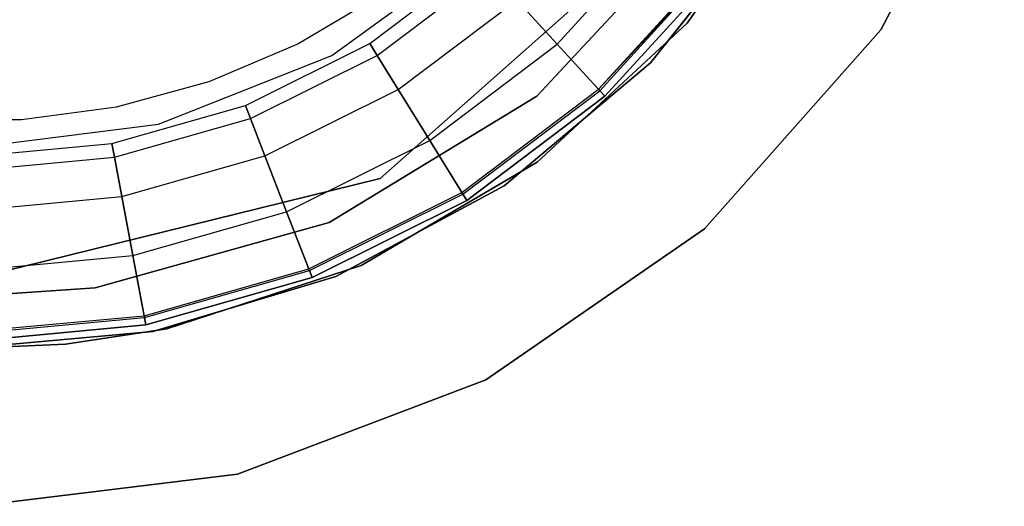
# Model space of a CAD drawing. Extents: x 0.3 to 7.1, y -3.38 to 3.38.
# Tile 410 of 604: x 3.72 to 4.29, y -0.63 to -0.35. Entities that reach past the tile are written whole.
import ezdxf

# ---------------------------------------------------------------- set-up
doc = ezdxf.new("R2010")
doc.units = 0
doc.header["$LTSCALE"] = 2.54
doc.layers.get('0').update_dxf_attribs({"linetype": 'CONTINUOUS'})

# ---------------------------------------------------------------- blocks, each defined once
blk = doc.blocks.new('SINGLES_AVVSTL_STL')
at = {"color": 0}
for p, q in [((4.21478, -0.35788, 164.411), (4.28536, -0.2234, 164.411)), ((4.28536, -0.2234, 164.511), (4.21478, -0.35788, 164.511)), ((4.28536, -0.2234, 164.511), (4.21478, -0.35788, 164.511)), ((4.21478, -0.35788, 164.411), (4.28536, -0.2234, 164.411)), ((4.17062, -0.2581, 61.72336), (4.10405, -0.35403, 61.72336)), ((4.10405, -0.35403, 61.52336), (4.17062, -0.2581, 61.52336)), ((4.10405, -0.35403, 61.52336), (4.17062, -0.2581, 61.52336)), ((4.17062, -0.2581, 61.72336), (4.10405, -0.35403, 61.72336)), ((3.92866, -0.44273, 11.22336), (4.10779, -0.28403, 11.22336)), ((4.10779, -0.28403, 61.72336), (3.92866, -0.44273, 61.72336)), ((3.92866, -0.44273, 11.22336), (4.10779, -0.28403, 11.22336)), ((4.10779, -0.28403, 61.72336), (3.92866, -0.44273, 61.72336)), ((4.15107, -0.29116, 54.83894), (4.08315, -0.37675, 54.83894)), ((4.08315, -0.37675, 54.63894), (4.15107, -0.29116, 54.63894)), ((4.08315, -0.37675, 54.63894), (4.15107, -0.29116, 54.63894)), ((4.15107, -0.29116, 54.83894), (4.08315, -0.37675, 54.83894)), ((4.15107, -0.29117, 20.47364), (4.08315, -0.37675, 20.47364)), ((4.08315, -0.37675, 20.27364), (4.15107, -0.29117, 20.27364)), ((4.08315, -0.37675, 20.27364), (4.15107, -0.29117, 20.27364)), ((4.15107, -0.29117, 20.47364), (4.08315, -0.37675, 20.47364)), ((4.11295, -0.29411, 18.5), (4.01815, -0.39561, 18.5)), ((4.01815, -0.39561, 18.35), (4.11295, -0.29411, 18.35)), ((4.01815, -0.39561, 18.35), (4.11295, -0.29411, 18.35)), ((4.11295, -0.29411, 18.5), (4.01815, -0.39561, 18.5)), ((4.02986, -0.3659, 164.30803), (4.09142, -0.29838, 164.30803)), ((4.02986, -0.3659, 164.30803), (4.09142, -0.29838, 164.30803)), ((4.02986, -0.3659, 164.50297), (4.09142, -0.29838, 164.50297)), ((4.02986, -0.3659, 164.50297), (4.09142, -0.29838, 164.50297)), ((3.90104, -0.37243, 61.88777), (3.98723, -0.30981, 61.88777)), ((3.90104, -0.37243, 61.96777), (3.98723, -0.30981, 61.96777)), ((3.90104, -0.37243, 61.88777), (3.98723, -0.30981, 61.88777)), ((3.90104, -0.37243, 61.96777), (3.98723, -0.30981, 61.96777)), ((3.92266, -0.36559, 164.40551), (3.98599, -0.31777, 164.40551)), ((3.92266, -0.36559, 164.40551), (3.98599, -0.31777, 164.40551)), ((4.05345, -0.39177, 164.40427), (4.11936, -0.31948, 164.40427)), ((4.05345, -0.39177, 164.40427), (4.11936, -0.31948, 164.40427)), ((4.05345, -0.39177, 164.40427), (4.1202, -0.32012, 164.40894)), ((4.05417, -0.39256, 164.40894), (4.1202, -0.32012, 164.40894)), ((3.92689, -0.37242, 164.36512), (3.9914, -0.32371, 164.36512)), ((3.92689, -0.37242, 164.36512), (3.9914, -0.32371, 164.36512)), ((3.92689, -0.37242, 164.44587), (3.9914, -0.32371, 164.44587)), ((3.92689, -0.37242, 164.44587), (3.9914, -0.32371, 164.44587)), ((4.12364, -0.32271, 164.4), (4.05706, -0.39574, 164.4)), ((4.05706, -0.39574, 164.3), (4.12364, -0.32271, 164.3)), ((4.12364, -0.32271, 164.511), (4.05706, -0.39574, 164.511)), ((4.05706, -0.39574, 164.3), (4.12364, -0.32271, 164.3)), ((4.12364, -0.32271, 164.511), (4.05706, -0.39574, 164.511)), ((4.05706, -0.39574, 164.411), (4.12364, -0.32271, 164.411)), ((4.05706, -0.39574, 164.411), (4.12364, -0.32271, 164.411)), ((4.12364, -0.32271, 164.4), (4.05706, -0.39574, 164.4)), ((3.88121, -0.36593, 61.92863), (3.92834, -0.33802, 61.92863)), ((3.88121, -0.36593, 61.92863), (3.92834, -0.33802, 61.92863)), ((3.88121, -0.36593, 61.78864), (3.92834, -0.33802, 61.78864)), ((3.88121, -0.36593, 61.78864), (3.92834, -0.33802, 61.78864)), ((3.93893, -0.39186, 164.3309), (4.0068, -0.34061, 164.3309)), ((3.93893, -0.39186, 164.3309), (4.0068, -0.34061, 164.3309)), ((3.93893, -0.39186, 164.4801), (4.0068, -0.34061, 164.4801)), ((3.93893, -0.39186, 164.4801), (4.0068, -0.34061, 164.4801)), ((4.0068, -0.34061, 164.3309), (4.02986, -0.3659, 164.30803)), ((4.0068, -0.34061, 164.3309), (4.02986, -0.3659, 164.30803)), ((4.02986, -0.3659, 164.50297), (4.0068, -0.34061, 164.4801)), ((4.02986, -0.3659, 164.50297), (4.0068, -0.34061, 164.4801)), ((4.10405, -0.35403, 61.72336), (4.01841, -0.43341, 61.72336)), ((4.01841, -0.43341, 61.52336), (4.10405, -0.35403, 61.52336)), ((4.01841, -0.43341, 61.52336), (4.10405, -0.35403, 61.52336)), ((4.10405, -0.35403, 61.72336), (4.01841, -0.43341, 61.72336)), ((4.10405, -0.35403, 61.52336), (4.10405, -0.35403, 61.72336)), ((4.10405, -0.35403, 61.52336), (4.10405, -0.35403, 61.72336)), ((4.11407, -0.47156, 164.411), (4.21478, -0.35788, 164.411)), ((4.21478, -0.35788, 164.511), (4.11407, -0.47156, 164.511)), ((4.21478, -0.35788, 164.511), (4.11407, -0.47156, 164.511)), ((4.11407, -0.47156, 164.411), (4.21478, -0.35788, 164.411)), ((4.21478, -0.35788, 164.411), (4.21478, -0.35788, 164.511)), ((4.21478, -0.35788, 164.411), (4.21478, -0.35788, 164.511)), ((3.85163, -0.40096, 164.40551), (3.92266, -0.36559, 164.40551)), ((3.85163, -0.40096, 164.40551), (3.92266, -0.36559, 164.40551)), ((3.92266, -0.36559, 164.40551), (3.92689, -0.37242, 164.36512)), ((3.92266, -0.36559, 164.40551), (3.92689, -0.37242, 164.36512)), ((3.92689, -0.37242, 164.44587), (3.92266, -0.36559, 164.40551)), ((3.92689, -0.37242, 164.44587), (3.92266, -0.36559, 164.40551)), ((3.83079, -0.38731, 61.92863), (3.88121, -0.36593, 61.92863)), ((3.83079, -0.38731, 61.92863), (3.88121, -0.36593, 61.92863)), ((3.83079, -0.38731, 61.78864), (3.88121, -0.36593, 61.78864)), ((3.83079, -0.38731, 61.78864), (3.88121, -0.36593, 61.78864)), ((3.88121, -0.36593, 61.92863), (3.88121, -0.36593, 61.78864)), ((3.88121, -0.36593, 61.92863), (3.88121, -0.36593, 61.78864)), ((3.95695, -0.42096, 164.30803), (4.02986, -0.3659, 164.30803)), ((3.95695, -0.42096, 164.30803), (4.02986, -0.3659, 164.30803)), ((3.95695, -0.42096, 164.50297), (4.02986, -0.3659, 164.50297)), ((3.95695, -0.42096, 164.50297), (4.02986, -0.3659, 164.50297)), ((4.02986, -0.3659, 164.30803), (4.05706, -0.39574, 164.3)), ((4.02986, -0.3659, 164.30803), (4.05706, -0.39574, 164.3)), ((4.05706, -0.39574, 164.511), (4.02986, -0.3659, 164.50297)), ((4.05706, -0.39574, 164.511), (4.02986, -0.3659, 164.50297)), ((3.80199, -0.41164, 61.88777), (3.90104, -0.37243, 61.88777)), ((3.80199, -0.41164, 61.96777), (3.90104, -0.37243, 61.96777)), ((3.80199, -0.41164, 61.88777), (3.90104, -0.37243, 61.88777)), ((3.80199, -0.41164, 61.96777), (3.90104, -0.37243, 61.96777)), ((3.85453, -0.40845, 164.36512), (3.92689, -0.37242, 164.36512)), ((3.85453, -0.40845, 164.36512), (3.92689, -0.37242, 164.36512)), ((3.85453, -0.40845, 164.44587), (3.92689, -0.37242, 164.44587)), ((3.85453, -0.40845, 164.44587), (3.92689, -0.37242, 164.44587)), ((3.90104, -0.37243, 61.96777), (3.90104, -0.37243, 61.88777)), ((3.90104, -0.37243, 61.96777), (3.90104, -0.37243, 61.88777)), ((3.92689, -0.37242, 164.36512), (3.93893, -0.39186, 164.3309)), ((3.92689, -0.37242, 164.36512), (3.93893, -0.39186, 164.3309)), ((3.93893, -0.39186, 164.4801), (3.92689, -0.37242, 164.44587)), ((3.93893, -0.39186, 164.4801), (3.92689, -0.37242, 164.44587)), ((4.08315, -0.37675, 54.83894), (3.9994, -0.44691, 54.83894)), ((3.9994, -0.44691, 54.63894), (4.08315, -0.37675, 54.63894)), ((3.9994, -0.44691, 54.63894), (4.08315, -0.37675, 54.63894)), ((4.08315, -0.37675, 54.83894), (3.9994, -0.44691, 54.83894)), ((4.08315, -0.37675, 20.47364), (3.9994, -0.44691, 20.47364)), ((3.9994, -0.44691, 20.27364), (4.08315, -0.37675, 20.27364)), ((3.9994, -0.44691, 20.27364), (4.08315, -0.37675, 20.27364)), ((4.08315, -0.37675, 20.47364), (3.9994, -0.44691, 20.47364)), ((4.08315, -0.37675, 54.63894), (4.08315, -0.37675, 54.83894)), ((4.08315, -0.37675, 54.63894), (4.08315, -0.37675, 54.83894)), ((4.08315, -0.37675, 20.27364), (4.08315, -0.37675, 20.47364)), ((4.08315, -0.37675, 20.27364), (4.08315, -0.37675, 20.47364)), ((3.77796, -0.40178, 61.92863), (3.83079, -0.38731, 61.92863)), ((3.77796, -0.40178, 61.92863), (3.83079, -0.38731, 61.92863)), ((3.77796, -0.40178, 61.78864), (3.83079, -0.38731, 61.78864)), ((3.77796, -0.40178, 61.78864), (3.83079, -0.38731, 61.78864)), ((3.83079, -0.38731, 61.92863), (3.83079, -0.38731, 61.78864)), ((3.83079, -0.38731, 61.92863), (3.83079, -0.38731, 61.78864)), ((3.86279, -0.42977, 164.3309), (3.93893, -0.39186, 164.3309)), ((3.86279, -0.42977, 164.3309), (3.93893, -0.39186, 164.3309)), ((3.86279, -0.42977, 164.4801), (3.93893, -0.39186, 164.4801)), ((3.86279, -0.42977, 164.4801), (3.93893, -0.39186, 164.4801)), ((3.93893, -0.39186, 164.3309), (3.95695, -0.42096, 164.30803)), ((3.93893, -0.39186, 164.3309), (3.95695, -0.42096, 164.30803)), ((3.95695, -0.42096, 164.50297), (3.93893, -0.39186, 164.4801)), ((3.95695, -0.42096, 164.50297), (3.93893, -0.39186, 164.4801)), ((3.97538, -0.45073, 164.40427), (4.05345, -0.39177, 164.40427)), ((3.97538, -0.45073, 164.40427), (4.05345, -0.39177, 164.40427)), ((3.97594, -0.45163, 164.40894), (4.05417, -0.39256, 164.40894)), ((3.97594, -0.45163, 164.40894), (4.05417, -0.39256, 164.40894)), ((4.05345, -0.39177, 164.40427), (4.05417, -0.39256, 164.40894)), ((4.05706, -0.39574, 164.4), (4.05345, -0.39177, 164.40427)), ((4.05706, -0.39574, 164.4), (4.05345, -0.39177, 164.40427)), ((4.05417, -0.39256, 164.40894), (4.05706, -0.39574, 164.411)), ((4.05417, -0.39256, 164.40894), (4.05706, -0.39574, 164.411)), ((4.01815, -0.39561, 18.5), (3.89948, -0.46778, 18.5)), ((3.89948, -0.46778, 18.35), (4.01815, -0.39561, 18.35)), ((3.89948, -0.46778, 18.35), (4.01815, -0.39561, 18.35)), ((4.01815, -0.39561, 18.5), (3.89948, -0.46778, 18.5)), ((4.05706, -0.39574, 164.4), (3.9782, -0.45529, 164.4)), ((3.9782, -0.45529, 164.3), (4.05706, -0.39574, 164.3)), ((4.05706, -0.39574, 164.511), (3.9782, -0.45529, 164.511)), ((3.9782, -0.45529, 164.3), (4.05706, -0.39574, 164.3)), ((4.05706, -0.39574, 164.511), (3.9782, -0.45529, 164.511)), ((3.9782, -0.45529, 164.411), (4.05706, -0.39574, 164.411)), ((3.9782, -0.45529, 164.411), (4.05706, -0.39574, 164.411)), ((4.05706, -0.39574, 164.4), (3.9782, -0.45529, 164.4)), ((4.01815, -0.39561, 18.35), (4.01815, -0.39561, 18.5)), ((4.01815, -0.39561, 18.35), (4.01815, -0.39561, 18.5)), ((3.72368, -0.40908, 61.92863), (3.77796, -0.40178, 61.92863)), ((3.72368, -0.40908, 61.92863), (3.77796, -0.40178, 61.92863)), ((3.72368, -0.40908, 61.78864), (3.77796, -0.40178, 61.78864)), ((3.72368, -0.40908, 61.78864), (3.77796, -0.40178, 61.78864)), ((3.77531, -0.42268, 164.40551), (3.85163, -0.40096, 164.40551)), ((3.77531, -0.42268, 164.40551), (3.85163, -0.40096, 164.40551)), ((3.77796, -0.40178, 61.92863), (3.77796, -0.40178, 61.78864)), ((3.77796, -0.40178, 61.92863), (3.77796, -0.40178, 61.78864)), ((3.85163, -0.40096, 164.40551), (3.85453, -0.40845, 164.36512)), ((3.85163, -0.40096, 164.40551), (3.85453, -0.40845, 164.36512)), ((3.85453, -0.40845, 164.44587), (3.85163, -0.40096, 164.40551)), ((3.85453, -0.40845, 164.44587), (3.85163, -0.40096, 164.40551)), ((3.66891, -0.40908, 61.92863), (3.72368, -0.40908, 61.92863)), ((3.66891, -0.40908, 61.92863), (3.72368, -0.40908, 61.92863)), ((3.66891, -0.40908, 61.78864), (3.72368, -0.40908, 61.78864)), ((3.66891, -0.40908, 61.78864), (3.72368, -0.40908, 61.78864)), ((3.72368, -0.40908, 61.92863), (3.72368, -0.40908, 61.78864)), ((3.72368, -0.40908, 61.92863), (3.72368, -0.40908, 61.78864)), ((3.77679, -0.43057, 164.36512), (3.85453, -0.40845, 164.36512)), ((3.77679, -0.43057, 164.36512), (3.85453, -0.40845, 164.36512)), ((3.77679, -0.43057, 164.44587), (3.85453, -0.40845, 164.44587)), ((3.77679, -0.43057, 164.44587), (3.85453, -0.40845, 164.44587)), ((3.85453, -0.40845, 164.36512), (3.86279, -0.42977, 164.3309)), ((3.85453, -0.40845, 164.36512), (3.86279, -0.42977, 164.3309)), ((3.86279, -0.42977, 164.4801), (3.85453, -0.40845, 164.44587)), ((3.86279, -0.42977, 164.4801), (3.85453, -0.40845, 164.44587)), ((3.6963, -0.425, 61.88777), (3.80199, -0.41164, 61.88777)), ((3.6963, -0.425, 61.96777), (3.80199, -0.41164, 61.96777)), ((3.6963, -0.425, 61.88777), (3.80199, -0.41164, 61.88777)), ((3.6963, -0.425, 61.96777), (3.80199, -0.41164, 61.96777)), ((3.80199, -0.41164, 61.96777), (3.80199, -0.41164, 61.88777)), ((3.80199, -0.41164, 61.96777), (3.80199, -0.41164, 61.88777)), ((3.87516, -0.46169, 164.30803), (3.95695, -0.42096, 164.30803)), ((3.87516, -0.46169, 164.30803), (3.95695, -0.42096, 164.30803)), ((3.87516, -0.46169, 164.50297), (3.95695, -0.42096, 164.50297)), ((3.87516, -0.46169, 164.50297), (3.95695, -0.42096, 164.50297)), ((3.95695, -0.42096, 164.30803), (3.9782, -0.45529, 164.3)), ((3.95695, -0.42096, 164.30803), (3.9782, -0.45529, 164.3)), ((3.9782, -0.45529, 164.511), (3.95695, -0.42096, 164.50297)), ((3.9782, -0.45529, 164.511), (3.95695, -0.42096, 164.50297)), ((3.6963, -0.43, 164.40551), (3.77531, -0.42268, 164.40551)), ((3.6963, -0.43, 164.40551), (3.77531, -0.42268, 164.40551)), ((3.77531, -0.42268, 164.40551), (3.77679, -0.43057, 164.36512)), ((3.77531, -0.42268, 164.40551), (3.77679, -0.43057, 164.36512)), ((3.77679, -0.43057, 164.44587), (3.77531, -0.42268, 164.40551)), ((3.77679, -0.43057, 164.44587), (3.77531, -0.42268, 164.40551)), ((3.6963, -0.43803, 164.36512), (3.77679, -0.43057, 164.36512)), ((3.6963, -0.43803, 164.36512), (3.77679, -0.43057, 164.36512)), ((3.6963, -0.43803, 164.44587), (3.77679, -0.43057, 164.44587)), ((3.6963, -0.43803, 164.44587), (3.77679, -0.43057, 164.44587)), ((3.77679, -0.43057, 164.36512), (3.78099, -0.45305, 164.3309)), ((3.77679, -0.43057, 164.36512), (3.78099, -0.45305, 164.3309)), ((3.78099, -0.45305, 164.4801), (3.77679, -0.43057, 164.44587)), ((3.78099, -0.45305, 164.4801), (3.77679, -0.43057, 164.44587)), ((3.78099, -0.45305, 164.3309), (3.86279, -0.42977, 164.3309)), ((3.78099, -0.45305, 164.3309), (3.86279, -0.42977, 164.3309)), ((3.78099, -0.45305, 164.4801), (3.86279, -0.42977, 164.4801)), ((3.78099, -0.45305, 164.4801), (3.86279, -0.42977, 164.4801)), ((3.86279, -0.42977, 164.3309), (3.87516, -0.46169, 164.30803)), ((3.86279, -0.42977, 164.3309), (3.87516, -0.46169, 164.30803)), ((3.87516, -0.46169, 164.50297), (3.86279, -0.42977, 164.4801)), ((3.87516, -0.46169, 164.50297), (3.86279, -0.42977, 164.4801)), ((4.01841, -0.43341, 61.72336), (3.91771, -0.49252, 61.72336)), ((3.91771, -0.49252, 61.52336), (4.01841, -0.43341, 61.52336)), ((3.91771, -0.49252, 61.52336), (4.01841, -0.43341, 61.52336)), ((4.01841, -0.43341, 61.72336), (3.91771, -0.49252, 61.72336)), ((4.01841, -0.43341, 61.52336), (4.01841, -0.43341, 61.72336)), ((4.01841, -0.43341, 61.52336), (4.01841, -0.43341, 61.72336)), ((3.92866, -0.44273, 61.72336), (3.6963, -0.5, 61.72336)), ((3.6963, -0.5, 11.22336), (3.92866, -0.44273, 11.22336)), ((3.6963, -0.5, 11.22336), (3.92866, -0.44273, 11.22336)), ((3.92866, -0.44273, 61.72336), (3.6963, -0.5, 61.72336)), ((3.92866, -0.44273, 11.22336), (3.92866, -0.44273, 61.72336)), ((3.92866, -0.44273, 11.22336), (3.92866, -0.44273, 61.72336)), ((3.9994, -0.44691, 54.83894), (3.90323, -0.49878, 54.83894)), ((3.90323, -0.49878, 54.63894), (3.9994, -0.44691, 54.63894)), ((3.90323, -0.49878, 54.63894), (3.9994, -0.44691, 54.63894)), ((3.9994, -0.44691, 54.83894), (3.90323, -0.49878, 54.83894)), ((3.9994, -0.44691, 20.47364), (3.90323, -0.49878, 20.47364)), ((3.90323, -0.49878, 20.27364), (3.9994, -0.44691, 20.27364)), ((3.90323, -0.49878, 20.27364), (3.9994, -0.44691, 20.27364)), ((3.9994, -0.44691, 20.47364), (3.90323, -0.49878, 20.47364)), ((3.9994, -0.44691, 54.63894), (3.9994, -0.44691, 54.83894)), ((3.9994, -0.44691, 54.63894), (3.9994, -0.44691, 54.83894)), ((3.9994, -0.44691, 20.27364), (3.9994, -0.44691, 20.47364)), ((3.9994, -0.44691, 20.27364), (3.9994, -0.44691, 20.47364)), ((3.6963, -0.4609, 164.3309), (3.78099, -0.45305, 164.3309)), ((3.6963, -0.4609, 164.3309), (3.78099, -0.45305, 164.3309)), ((3.6963, -0.4609, 164.4801), (3.78099, -0.45305, 164.4801)), ((3.6963, -0.4609, 164.4801), (3.78099, -0.45305, 164.4801)), ((3.78099, -0.45305, 164.3309), (3.78728, -0.48669, 164.30803)), ((3.78099, -0.45305, 164.3309), (3.78728, -0.48669, 164.30803)), ((3.78728, -0.48669, 164.50297), (3.78099, -0.45305, 164.4801)), ((3.78728, -0.48669, 164.50297), (3.78099, -0.45305, 164.4801)), ((3.88781, -0.49434, 164.40427), (3.97538, -0.45073, 164.40427)), ((3.88781, -0.49434, 164.40427), (3.97538, -0.45073, 164.40427)), ((3.88819, -0.49533, 164.40894), (3.97594, -0.45163, 164.40894)), ((3.88819, -0.49533, 164.40894), (3.97594, -0.45163, 164.40894)), ((3.9782, -0.45529, 164.4), (3.88974, -0.49934, 164.4)), ((3.88974, -0.49934, 164.3), (3.9782, -0.45529, 164.3)), ((3.9782, -0.45529, 164.511), (3.88974, -0.49934, 164.511)), ((3.88974, -0.49934, 164.3), (3.9782, -0.45529, 164.3)), ((3.9782, -0.45529, 164.511), (3.88974, -0.49934, 164.511)), ((3.88974, -0.49934, 164.411), (3.9782, -0.45529, 164.411)), ((3.88974, -0.49934, 164.411), (3.9782, -0.45529, 164.411)), ((3.9782, -0.45529, 164.4), (3.88974, -0.49934, 164.4)), ((3.97538, -0.45073, 164.40427), (3.97594, -0.45163, 164.40894)), ((3.97538, -0.45073, 164.40427), (3.97594, -0.45163, 164.40894)), ((3.9782, -0.45529, 164.4), (3.97538, -0.45073, 164.40427)), ((3.9782, -0.45529, 164.4), (3.97538, -0.45073, 164.40427)), ((3.97594, -0.45163, 164.40894), (3.9782, -0.45529, 164.411)), ((3.97594, -0.45163, 164.40894), (3.9782, -0.45529, 164.411)), ((3.78728, -0.48669, 164.30803), (3.87516, -0.46169, 164.30803)), ((3.78728, -0.48669, 164.30803), (3.87516, -0.46169, 164.30803)), ((3.78728, -0.48669, 164.50297), (3.87516, -0.46169, 164.50297)), ((3.78728, -0.48669, 164.50297), (3.87516, -0.46169, 164.50297)), ((3.87516, -0.46169, 164.30803), (3.88974, -0.49934, 164.3)), ((3.87516, -0.46169, 164.30803), (3.88974, -0.49934, 164.3)), ((3.88974, -0.49934, 164.511), (3.87516, -0.46169, 164.50297)), ((3.88974, -0.49934, 164.511), (3.87516, -0.46169, 164.50297)), ((3.89948, -0.46778, 18.5), (3.76574, -0.50525, 18.5)), ((3.76574, -0.50525, 18.35), (3.89948, -0.46778, 18.35)), ((3.76574, -0.50525, 18.35), (3.89948, -0.46778, 18.35)), ((3.89948, -0.46778, 18.5), (3.76574, -0.50525, 18.5)), ((3.89948, -0.46778, 18.35), (3.89948, -0.46778, 18.5)), ((3.89948, -0.46778, 18.35), (3.89948, -0.46778, 18.5)), ((3.98907, -0.55783, 164.411), (4.11407, -0.47156, 164.411)), ((4.11407, -0.47156, 164.511), (3.98907, -0.55783, 164.511)), ((4.11407, -0.47156, 164.511), (3.98907, -0.55783, 164.511)), ((3.98907, -0.55783, 164.411), (4.11407, -0.47156, 164.411)), ((4.11407, -0.47156, 164.411), (4.11407, -0.47156, 164.511)), ((4.11407, -0.47156, 164.411), (4.11407, -0.47156, 164.511)), ((3.6963, -0.49512, 164.30803), (3.78728, -0.48669, 164.30803)), ((3.6963, -0.49512, 164.30803), (3.78728, -0.48669, 164.30803)), ((3.6963, -0.49512, 164.50297), (3.78728, -0.48669, 164.50297)), ((3.6963, -0.49512, 164.50297), (3.78728, -0.48669, 164.50297)), ((3.78728, -0.48669, 164.30803), (3.7947, -0.52638, 164.3)), ((3.78728, -0.48669, 164.30803), (3.7947, -0.52638, 164.3)), ((3.7947, -0.52638, 164.511), (3.78728, -0.48669, 164.50297)), ((3.7947, -0.52638, 164.511), (3.78728, -0.48669, 164.50297)), ((3.79371, -0.52111, 164.40427), (3.88781, -0.49434, 164.40427)), ((3.79371, -0.52111, 164.40427), (3.88781, -0.49434, 164.40427)), ((3.91771, -0.49252, 61.72336), (3.80665, -0.5286, 61.72336)), ((3.80665, -0.5286, 61.52336), (3.91771, -0.49252, 61.52336)), ((3.80665, -0.5286, 61.52336), (3.91771, -0.49252, 61.52336)), ((3.91771, -0.49252, 61.72336), (3.80665, -0.5286, 61.72336)), ((3.88781, -0.49434, 164.40427), (3.88819, -0.49533, 164.40894)), ((3.88781, -0.49434, 164.40427), (3.88819, -0.49533, 164.40894)), ((3.88974, -0.49934, 164.4), (3.88781, -0.49434, 164.40427)), ((3.88974, -0.49934, 164.4), (3.88781, -0.49434, 164.40427)), ((3.91771, -0.49252, 61.52336), (3.91771, -0.49252, 61.72336)), ((3.91771, -0.49252, 61.52336), (3.91771, -0.49252, 61.72336)), ((3.79391, -0.52215, 164.40894), (3.88819, -0.49533, 164.40894)), ((3.79391, -0.52215, 164.40894), (3.88819, -0.49533, 164.40894)), ((3.88974, -0.49934, 164.4), (3.7947, -0.52638, 164.4)), ((3.7947, -0.52638, 164.3), (3.88974, -0.49934, 164.3)), ((3.88974, -0.49934, 164.511), (3.7947, -0.52638, 164.511)), ((3.7947, -0.52638, 164.3), (3.88974, -0.49934, 164.3)), ((3.88974, -0.49934, 164.511), (3.7947, -0.52638, 164.511)), ((3.7947, -0.52638, 164.411), (3.88974, -0.49934, 164.411)), ((3.7947, -0.52638, 164.411), (3.88974, -0.49934, 164.411)), ((3.88974, -0.49934, 164.4), (3.7947, -0.52638, 164.4)), ((3.90323, -0.49878, 54.83894), (3.79859, -0.53022, 54.83894)), ((3.79859, -0.53022, 54.63894), (3.90323, -0.49878, 54.63894)), ((3.79859, -0.53022, 54.63894), (3.90323, -0.49878, 54.63894)), ((3.90323, -0.49878, 54.83894), (3.79859, -0.53022, 54.83894)), ((3.90323, -0.49878, 20.47364), (3.79859, -0.53022, 20.47364)), ((3.79859, -0.53022, 20.27364), (3.90323, -0.49878, 20.27364)), ((3.79859, -0.53022, 20.27364), (3.90323, -0.49878, 20.27364)), ((3.90323, -0.49878, 20.47364), (3.79859, -0.53022, 20.47364)), ((3.88819, -0.49533, 164.40894), (3.88974, -0.49934, 164.411)), ((3.88819, -0.49533, 164.40894), (3.88974, -0.49934, 164.411)), ((3.90323, -0.49878, 54.63894), (3.90323, -0.49878, 54.83894)), ((3.90323, -0.49878, 54.63894), (3.90323, -0.49878, 54.83894)), ((3.90323, -0.49878, 20.27364), (3.90323, -0.49878, 20.47364)), ((3.90323, -0.49878, 20.27364), (3.90323, -0.49878, 20.47364)), ((3.76574, -0.50525, 18.5), (3.6963, -0.51, 18.5)), ((3.6963, -0.51, 18.35), (3.76574, -0.50525, 18.35)), ((3.6963, -0.51, 18.35), (3.76574, -0.50525, 18.35)), ((3.76574, -0.50525, 18.5), (3.6963, -0.51, 18.5)), ((3.76574, -0.50525, 18.35), (3.76574, -0.50525, 18.5)), ((3.76574, -0.50525, 18.35), (3.76574, -0.50525, 18.5)), ((3.6963, -0.53013, 164.40427), (3.79371, -0.52111, 164.40427)), ((3.6963, -0.53013, 164.40427), (3.79371, -0.52111, 164.40427)), ((3.6963, -0.5312, 164.40894), (3.79391, -0.52215, 164.40894)), ((3.6963, -0.5312, 164.40894), (3.79391, -0.52215, 164.40894)), ((3.79371, -0.52111, 164.40427), (3.79391, -0.52215, 164.40894)), ((3.79371, -0.52111, 164.40427), (3.79391, -0.52215, 164.40894)), ((3.7947, -0.52638, 164.4), (3.79371, -0.52111, 164.40427)), ((3.7947, -0.52638, 164.4), (3.79371, -0.52111, 164.40427)), ((3.79391, -0.52215, 164.40894), (3.7947, -0.52638, 164.411)), ((3.79391, -0.52215, 164.40894), (3.7947, -0.52638, 164.411)), ((3.7947, -0.52638, 164.4), (3.6963, -0.5355, 164.4)), ((3.6963, -0.5355, 164.3), (3.7947, -0.52638, 164.3)), ((3.7947, -0.52638, 164.511), (3.6963, -0.5355, 164.511)), ((3.6963, -0.5355, 164.3), (3.7947, -0.52638, 164.3)), ((3.7947, -0.52638, 164.511), (3.6963, -0.5355, 164.511)), ((3.6963, -0.5355, 164.411), (3.7947, -0.52638, 164.411)), ((3.6963, -0.5355, 164.411), (3.7947, -0.52638, 164.411)), ((3.7947, -0.52638, 164.4), (3.6963, -0.5355, 164.4)), ((3.80665, -0.5286, 61.72336), (3.74885, -0.53743, 61.72336)), ((3.74885, -0.53743, 61.52336), (3.80665, -0.5286, 61.52336)), ((3.74885, -0.53743, 61.52336), (3.80665, -0.5286, 61.52336)), ((3.80665, -0.5286, 61.72336), (3.74885, -0.53743, 61.72336)), ((3.80665, -0.5286, 61.52336), (3.80665, -0.5286, 61.72336)), ((3.80665, -0.5286, 61.52336), (3.80665, -0.5286, 61.72336)), ((3.79859, -0.53022, 54.83894), (3.68976, -0.53996, 54.83894)), ((3.68976, -0.53996, 54.63894), (3.79859, -0.53022, 54.63894)), ((3.68976, -0.53996, 54.63894), (3.79859, -0.53022, 54.63894)), ((3.79859, -0.53022, 54.83894), (3.68976, -0.53996, 54.83894)), ((3.79859, -0.53022, 20.47364), (3.68976, -0.53996, 20.47364)), ((3.68976, -0.53996, 20.27364), (3.79859, -0.53022, 20.27364)), ((3.68976, -0.53996, 20.27364), (3.79859, -0.53022, 20.27364)), ((3.79859, -0.53022, 20.47364), (3.68976, -0.53996, 20.47364)), ((3.79859, -0.53022, 54.63894), (3.79859, -0.53022, 54.83894)), ((3.79859, -0.53022, 54.63894), (3.79859, -0.53022, 54.83894)), ((3.79859, -0.53022, 20.27364), (3.79859, -0.53022, 20.47364)), ((3.79859, -0.53022, 20.27364), (3.79859, -0.53022, 20.47364)), ((3.74885, -0.53743, 61.72336), (3.69044, -0.53997, 61.72336)), ((3.69044, -0.53997, 61.52336), (3.74885, -0.53743, 61.52336)), ((3.69044, -0.53997, 61.52336), (3.74885, -0.53743, 61.52336)), ((3.74885, -0.53743, 61.72336), (3.69044, -0.53997, 61.72336)), ((3.74885, -0.53743, 61.52336), (3.74885, -0.53743, 61.72336)), ((3.74885, -0.53743, 61.52336), (3.74885, -0.53743, 61.72336)), ((3.84707, -0.61169, 164.411), (3.98907, -0.55783, 164.411)), ((3.98907, -0.55783, 164.511), (3.84707, -0.61169, 164.511)), ((3.98907, -0.55783, 164.511), (3.84707, -0.61169, 164.511)), ((3.84707, -0.61169, 164.411), (3.98907, -0.55783, 164.411)), ((3.98907, -0.55783, 164.411), (3.98907, -0.55783, 164.511)), ((3.98907, -0.55783, 164.411), (3.98907, -0.55783, 164.511)), ((3.6963, -0.63, 164.411), (3.84707, -0.61169, 164.411)), ((3.84707, -0.61169, 164.511), (3.6963, -0.63, 164.511)), ((3.84707, -0.61169, 164.511), (3.6963, -0.63, 164.511)), ((3.6963, -0.63, 164.411), (3.84707, -0.61169, 164.411)), ((3.84707, -0.61169, 164.411), (3.84707, -0.61169, 164.511)), ((3.84707, -0.61169, 164.411), (3.84707, -0.61169, 164.511))]:
    blk.add_line(p, q, dxfattribs=at)

msp = doc.modelspace()

# ---------------------------------------------------------------- block references
at = {"color": 0}
msp.add_blockref('SINGLES_AVVSTL_STL', (0, 0), dxfattribs=at)

doc.saveas('drawing.dxf')
